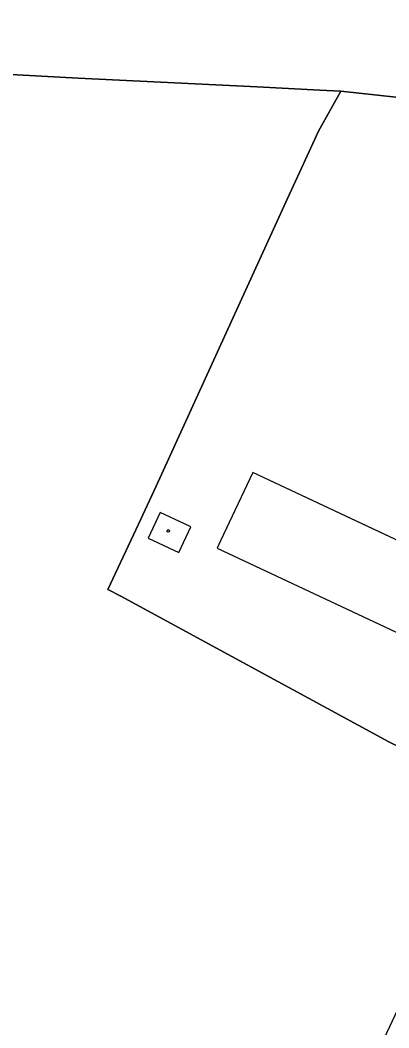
# Model space of a CAD drawing. Extents: x -690132 to -685994, y -975441 to -972444.
# Drawn here: x -687666.8 to -687617.5, y -974060.9 to -973926.3 of the extents above; entities that cross this region are included whole.
import ezdxf

# ---------------------------------------------------------------- set-up
doc = ezdxf.new("R2010")
doc.units = 0
for name, color, linetype in [('Hranice parcel', 7, 'Continuous'), ('Polygon budovy', 7, 'Continuous'), ('Polygon parcely', 7, 'Continuous'), ('Vnitřní kresba', 7, 'Continuous'), ('Značky budov', 7, 'Continuous')]:
    doc.layers.add(name, color=color, linetype=linetype)

msp = doc.modelspace()

# ---------------------------------------------------------------- linework, layer by layer
at = {"layer": 'Hranice parcel'}
for points in [[(-687623.86, -973935.74), (-687626.7, -973935.6), (-687635.08, -973935.17), (-687659, -973933.99), (-687712.91, -973931.07), (-687719.29, -973930.72), (-687752.42, -973928.89), (-687768.18, -973928.1)], [(-687623.86, -973935.74), (-687626.86, -973941.09), (-687629.12, -973946.02), (-687630.99, -973950.1), (-687648.56, -973988.52), (-687650.94, -973993.61), (-687655.03, -974002.34), (-687653.31, -974003.21), (-687617.46, -974022.68), (-687603.32, -974029.64), (-687602.78, -974029.91)], [(-687599.61, -973936.97), (-687616.53, -973936.54), (-687623.86, -973935.74)]]:
    msp.add_lwpolyline(points, dxfattribs=at)
at = {"layer": 'Polygon budovy'}
msp.add_lwpolyline([(-687610.19, -973998.64), (-687635.65, -973986.68), (-687639.98, -973995.85), (-687640.44, -973996.82), (-687608.66, -974011.7)], dxfattribs=at)
at = {"layer": 'Polygon parcely'}
for points in [[(-687785.4, -973925.07), (-687786.6, -973928.85), (-687785.12, -973927.81), (-687784.1, -973927.09), (-687768.18, -973928.1), (-687752.42, -973928.89), (-687719.29, -973930.72), (-687712.91, -973931.07), (-687659, -973933.99), (-687635.08, -973935.17), (-687626.7, -973935.6), (-687623.86, -973935.74), (-687616.53, -973936.54), (-687599.61, -973936.97), (-687600.31, -973934.64), (-687602.5, -973927.37), (-687603.28, -973924.8)], [(-687622.47, -974071.6), (-687616.62, -974059.22), (-687604.97, -974034.55), (-687603.51, -974031.46), (-687602.78, -974029.91), (-687603.32, -974029.64), (-687617.46, -974022.68), (-687653.31, -974003.21), (-687655.03, -974002.34), (-687650.94, -973993.61), (-687648.56, -973988.52), (-687630.99, -973950.1), (-687629.12, -973946.02), (-687626.86, -973941.09), (-687623.86, -973935.74), (-687626.7, -973935.6), (-687635.08, -973935.17), (-687659, -973933.99), (-687712.91, -973931.07)], [(-687616.53, -973936.54), (-687623.86, -973935.74), (-687626.86, -973941.09), (-687629.12, -973946.02), (-687630.99, -973950.1), (-687648.56, -973988.52), (-687650.94, -973993.61), (-687655.03, -974002.34), (-687653.31, -974003.21), (-687617.46, -974022.68), (-687603.32, -974029.64)]]:
    msp.add_lwpolyline(points, dxfattribs=at)
at = {"layer": 'Vnitřní kresba'}
for p, q in [((-687635.65, -973986.68), (-687639.98, -973995.85)), ((-687610.19, -973998.64), (-687635.65, -973986.68)), ((-687648.04, -973992.04), (-687649.65, -973995.46)), ((-687644.79, -973993.58), (-687648.04, -973992.04)), ((-687643.95, -973993.97), (-687644.79, -973993.58)), ((-687645.56, -973997.39), (-687643.95, -973993.97)), ((-687649.65, -973995.46), (-687645.56, -973997.39)), ((-687639.98, -973995.85), (-687640.44, -973996.82)), ((-687640.44, -973996.82), (-687608.66, -974011.7))]:
    msp.add_line(p, q, dxfattribs=at)
at = {"layer": 'Značky budov'}
msp.add_circle((-687646.96, -973994.51), 0.175, dxfattribs=at)

doc.saveas('drawing.dxf')
